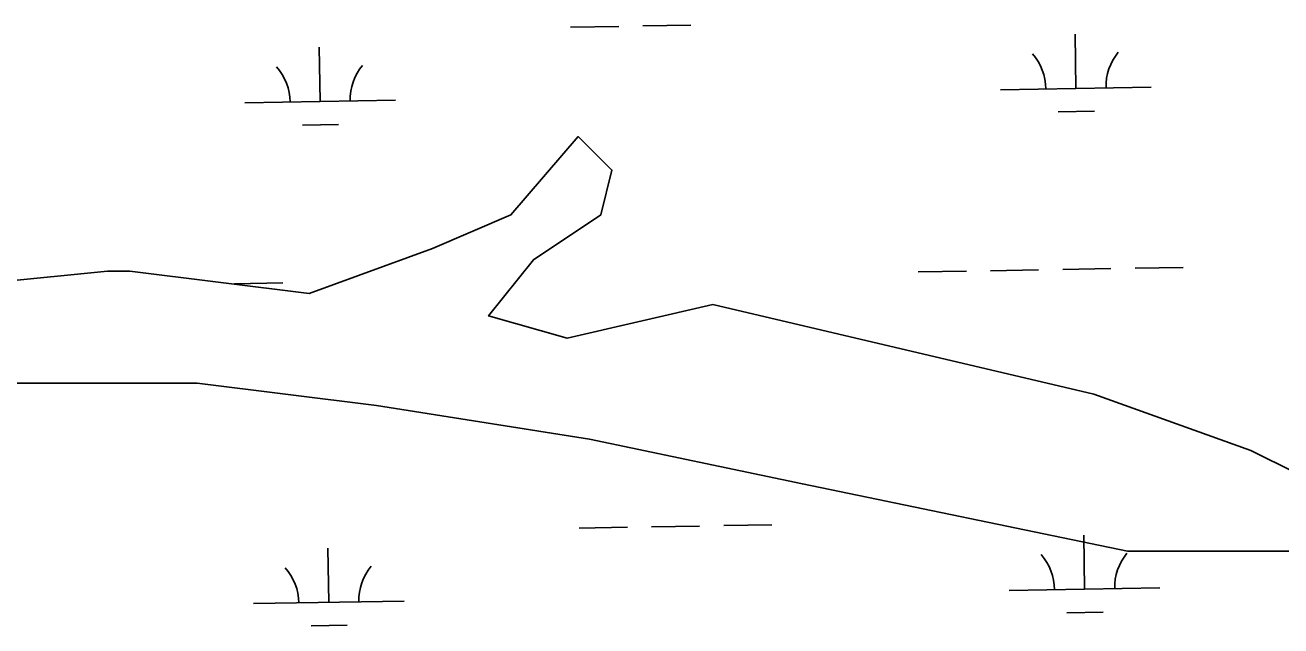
# Model space of a CAD drawing. Extents: x 3892998 to 3931244, y 278583 to 304547.
# Drawn here: x 3908409 to 3909243, y 285331 to 285730 of the extents above; entities that cross this region are included whole.
import ezdxf

# ---------------------------------------------------------------- set-up
doc = ezdxf.new("R2010")
doc.units = 0
doc.layers.add('V-TOPO-SHOR', color=7, linetype='Continuous')
doc.layers.add('V-WETL-SWMP', color=7, linetype='Continuous')

msp = doc.modelspace()

# ---------------------------------------------------------------- linework, layer by layer
at = {"layer": 'V-TOPO-SHOR'}
for points in [[(3909252.99, 285433.17), (3909223.22, 285448.06), (3909119.02, 285485.27), (3908865.96, 285544.82), (3908769.21, 285522.49), (3908717.11, 285537.37), (3908746.88, 285574.59), (3908791.54, 285604.36), (3908798.98, 285634.13), (3908776.65, 285656.46), (3908731.99, 285604.36), (3908679.89, 285582.03), (3908598.02, 285552.26), (3908478.93, 285567.15), (3908464.05, 285567.15), (3908315.19, 285552.26)], [(3908285.42, 285492.72), (3908523.59, 285492.72), (3908642.68, 285477.83), (3908784.09, 285455.5), (3908925.51, 285425.73), (3909141.35, 285381.07), (3909230.67, 285381.07), (3909275.32, 285381.07)]]:
    msp.add_lwpolyline(points, dxfattribs=at)
at = {"layer": 'V-WETL-SWMP'}
for p, q in [((3908771.49, 285729.06), (3908803.49, 285729.62)), ((3908819.49, 285729.89), (3908851.48, 285730.45)), ((3909107.09, 285688.44), (3909106.47, 285724.43)), ((3908605.26, 285679.75), (3908604.63, 285715.74)), ((3909057.1, 285687.57), (3909157.08, 285689.3)), ((3908555.27, 285678.88), (3908655.25, 285680.61)), ((3909095.36, 285672.8), (3909119.36, 285673.21)), ((3908593.53, 285664.11), (3908617.52, 285664.53)), ((3909002.34, 285566.53), (3909034.34, 285567.09)), ((3909050.33, 285567.36), (3909082.33, 285567.92)), ((3909098.33, 285568.19), (3909130.32, 285568.75)), ((3909146.32, 285569.03), (3909178.31, 285569.58)), ((3908548.5, 285558.68), (3908580.5, 285559.23)), ((3908825.24, 285397.27), (3908857.24, 285397.82)), ((3908873.24, 285398.1), (3908905.23, 285398.65)), ((3908777.25, 285396.44), (3908809.25, 285396.99)), ((3909112.85, 285355.81), (3909112.23, 285391.8)), ((3908611.02, 285347.12), (3908610.39, 285383.12)), ((3909062.86, 285354.94), (3909162.84, 285356.68)), ((3908561.02, 285346.26), (3908661.01, 285347.99)), ((3909101.12, 285340.17), (3909125.11, 285340.59)), ((3908599.28, 285331.49), (3908623.28, 285331.9))]:
    msp.add_line(p, q, dxfattribs=at)
for centre, start, end in [((3909051.85, 285687.95), 0.21988, 41.76354), ((3909162.32, 285689.87), 140.21988, 181.76354), ((3908550.02, 285679.27), 0.21988, 41.76354), ((3908660.48, 285681.18), 140.21988, 181.76354), ((3909057.61, 285355.33), 0.21988, 41.76354), ((3909168.07, 285357.24), 140.21988, 181.76354), ((3908555.77, 285346.64), 0.21988, 41.76354), ((3908666.24, 285348.55), 140.21988, 181.76354)]:
    msp.add_arc(centre, 35.25, start, end, dxfattribs=at)

doc.saveas('drawing.dxf')
